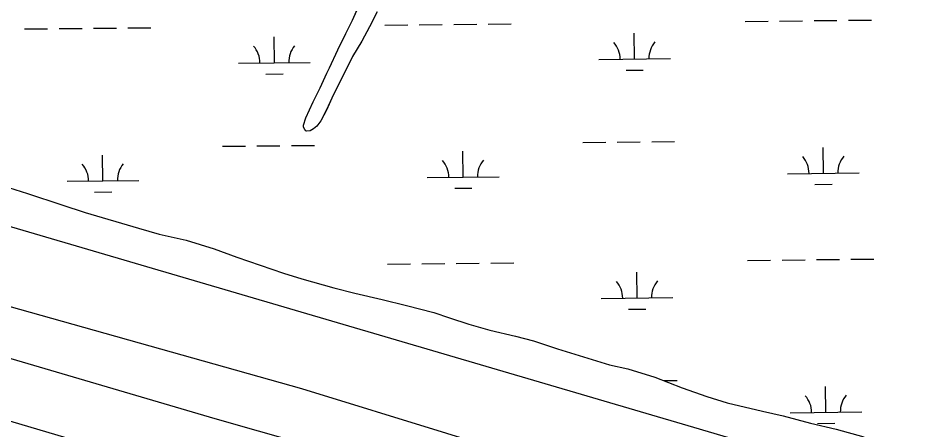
# Model space of a CAD drawing. Extents: x 3734862 to 3772949, y 391520 to 417239.
# Drawn here: x 3739324 to 3740591, y 412981 to 413554 of the extents above; entities that cross this region are included whole.
import ezdxf

# ---------------------------------------------------------------- set-up
doc = ezdxf.new("R2010")
doc.units = 0
for name, color, linetype in [('V-LEVE-TOET', 7, 'Continuous'), ('V-ROAD-CNTR', 7, 'Continuous'), ('V-TOPO-SHOR', 7, 'Continuous'), ('V-WETL-SWMP', 7, 'Continuous')]:
    doc.layers.add(name, color=color, linetype=linetype)

msp = doc.modelspace()

# ---------------------------------------------------------------- linework, layer by layer
at = {"layer": 'V-LEVE-TOET'}
for points in [[(3738852.9, 413396.4), (3739138.4, 413315.6), (3740264.7, 412984.9), (3741306.9, 412677.6), (3741416.7, 412646.4), (3741439.2, 412637.7), (3741731.3, 412522.7), (3742578.6, 412200.2), (3743221.3, 411958.2), (3743367.5, 411908.1)], [(3744926.8, 411188.3), (3744890.4, 411207.3), (3744850.8, 411205.9), (3744810.7, 411224.9), (3744044.1, 411535), (3743485.6, 411757.3), (3743467, 411746.5), (3743430.2, 411739.8), (3743419.1, 411736.3), (3743236.4, 411801.8), (3743192.8, 411831.9), (3743145.7, 411873.1), (3742641.7, 412061.3), (3741586.5, 412475.4), (3741466, 412517.8), (3741404.7, 412536.6), (3741298.7, 412571.4), (3740527, 412789.8), (3739719, 413038.2), (3738899.6, 413268.3), (3738854.4, 413281.1)]]:
    msp.add_lwpolyline(points, dxfattribs=at)
at = {"layer": 'V-ROAD-CNTR'}
msp.add_lwpolyline([(3738852, 413216.3), (3739597.6, 412997), (3740128.2, 412846.1), (3740911.5, 412622.8), (3741371.7, 412476), (3742051.4, 412232), (3742605.7, 412017.1), (3743130.7, 411814.9), (3743608.3, 411634.1), (3744107.4, 411440.8)], dxfattribs=at)
at = {"layer": 'V-TOPO-SHOR'}
for points in [[(3739824.1, 413563.3), (3739813.4, 413542.5), (3739802.5, 413522.4), (3739789.5, 413500.9), (3739782.2, 413486.2), (3739760.7, 413443.1), (3739753.3, 413426.5), (3739745.5, 413411.4), (3739740, 413403.8), (3739735.4, 413400.2), (3739730.5, 413397.7), (3739725.5, 413397.1), (3739724.7, 413397.6), (3739723, 413399.3), (3739721.3, 413402.8), (3739721.3, 413405.6), (3739724.6, 413415.5), (3739735, 413437.8), (3739744.5, 413457.4), (3739753.6, 413477.6), (3739757.7, 413485.3), (3739769.1, 413510.2), (3739780.4, 413533), (3739789.7, 413551.6), (3739814.5, 413607.8)], [(3738856.3, 413130.5), (3738965.1, 413099.9), (3739232.9, 413017.1), (3739482.6, 412943.4), (3739702.8, 412882.3), (3740072.4, 412776.8), (3740368.6, 412694.2), (3740629.8, 412618.9), (3740925.4, 412535.7), (3741148.2, 412471.1), (3741399.8, 412389.3), (3741715.2, 412277.9), (3742012.2, 412157.4), (3742216.5, 412081.7)]]:
    msp.add_lwpolyline(points, dxfattribs=at)
at = {"layer": 'V-WETL-SWMP'}
for p, q in [((3739789.7, 413551.6), (3739814.5, 413607.8)), ((3739824.1, 413563.3), (3739813.4, 413542.5)), ((3739780.4, 413533), (3739789.7, 413551.6)), ((3740336.6, 413549.9), (3740368.6, 413550.2)), ((3740384.6, 413550.4), (3740416.6, 413550.7)), ((3740432.6, 413550.9), (3740464.6, 413551.2)), ((3740480.6, 413551.4), (3740512.6, 413551.7)), ((3739332.8, 413539.3), (3739364.8, 413539.6)), ((3739380.8, 413539.8), (3739412.8, 413540.1)), ((3739428.8, 413540.3), (3739460.8, 413540.6)), ((3739476.8, 413540.8), (3739508.8, 413541.1)), ((3739813.4, 413542.5), (3739802.5, 413522.4)), ((3739834.7, 413544.6), (3739866.7, 413544.9)), ((3739882.7, 413545.1), (3739914.7, 413545.4)), ((3739930.7, 413545.6), (3739962.7, 413545.9)), ((3739978.7, 413546.1), (3740010.7, 413546.4)), ((3739680.7, 413492.2), (3739680.3, 413528.2)), ((3739769.1, 413510.2), (3739780.4, 413533)), ((3739802.5, 413522.4), (3739789.5, 413500.9)), ((3740182.6, 413497.5), (3740182.2, 413533.5)), ((3739757.7, 413485.3), (3739769.1, 413510.2)), ((3739789.5, 413500.9), (3739760.7, 413443.2)), ((3740132.6, 413497), (3740232.6, 413498)), ((3739630.7, 413491.7), (3739730.7, 413492.7)), ((3739753.6, 413477.6), (3739757.7, 413485.3)), ((3739668.8, 413476.6), (3739692.8, 413476.9)), ((3739744.5, 413457.4), (3739753.6, 413477.6)), ((3740170.7, 413481.9), (3740194.7, 413482.2)), ((3739735, 413437.8), (3739744.5, 413457.4)), ((3739724.6, 413415.5), (3739735, 413437.8)), ((3739760.7, 413443.2), (3739753.3, 413426.6)), ((3739753.3, 413426.6), (3739745.5, 413411.4)), ((3739721.4, 413405.6), (3739724.6, 413415.5)), ((3739745.5, 413411.4), (3739740, 413403.9)), ((3739721.3, 413402.8), (3739721.4, 413405.6)), ((3739723, 413399.3), (3739721.3, 413402.8)), ((3739724.7, 413397.6), (3739723, 413399.3)), ((3739725.5, 413397.1), (3739724.7, 413397.6)), ((3739730.5, 413397.7), (3739725.5, 413397.1)), ((3739735.4, 413400.2), (3739730.5, 413397.7)), ((3739740, 413403.9), (3739735.4, 413400.2)), ((3739608.5, 413376), (3739640.5, 413376.3)), ((3739656.5, 413376.5), (3739688.5, 413376.8)), ((3739704.5, 413377), (3739736.5, 413377.3)), ((3740110.4, 413381.3), (3740142.4, 413381.6)), ((3740158.4, 413381.8), (3740190.4, 413382.1)), ((3740206.4, 413382.3), (3740238.4, 413382.6)), ((3740445.7, 413338.4), (3740445.3, 413374.4)), ((3739441.9, 413327.8), (3739441.5, 413363.8)), ((3739943.8, 413333.1), (3739943.4, 413369.1)), ((3739893.8, 413332.6), (3739993.8, 413333.6)), ((3740395.7, 413337.9), (3740495.7, 413338.9)), ((3739301.6, 413321.3), (3739336.8, 413310.5)), ((3739391.9, 413327.3), (3739491.9, 413328.3)), ((3740433.9, 413322.8), (3740457.9, 413323.1)), ((3739336.8, 413310.5), (3739384.7, 413294.5)), ((3739430.1, 413312.2), (3739454.1, 413312.5)), ((3739932, 413317.5), (3739956, 413317.8)), ((3739384.7, 413294.5), (3739417.2, 413284)), ((3739417.2, 413284), (3739491.4, 413262)), ((3739491.4, 413262), (3739520.3, 413253.5)), ((3739520.3, 413253.5), (3739557.7, 413245.1)), ((3739557.7, 413245.1), (3739597, 413233.1)), ((3739597, 413233.1), (3739628.6, 413221.6)), ((3739628.6, 413221.6), (3739693.4, 413199.6)), ((3740436.1, 413218.2), (3740468.1, 413218.6)), ((3740484.1, 413218.7), (3740516.1, 413219.1)), ((3739838.2, 413211.9), (3739870.2, 413212.2)), ((3739886.2, 413212.4), (3739918.2, 413212.8)), ((3739934.2, 413212.9), (3739966.2, 413213.3)), ((3739982.2, 413213.4), (3740014.2, 413213.8)), ((3740340.1, 413217.2), (3740372.1, 413217.5)), ((3740388.1, 413217.7), (3740420.1, 413218.1)), ((3739693.4, 413199.6), (3739718.9, 413191.4)), ((3740186.1, 413164.8), (3740185.7, 413200.8)), ((3739718.9, 413191.4), (3739763.5, 413179.1)), ((3739763.5, 413179.1), (3739792.9, 413171.4)), ((3739792.9, 413171.4), (3739831.1, 413162.7)), ((3739831.1, 413162.7), (3739865, 413154.5)), ((3740136.1, 413164.3), (3740236.1, 413165.4)), ((3739865, 413154.5), (3739902.9, 413144.5)), ((3739902.9, 413144.5), (3739924.5, 413137.1)), ((3740174.2, 413149.3), (3740198.2, 413149.5)), ((3739924.5, 413137.1), (3739951.7, 413128.5)), ((3739951.7, 413128.5), (3739980.7, 413120.2)), ((3739980.7, 413120.2), (3740016.6, 413111.9)), ((3740016.6, 413111.9), (3740041.9, 413105.1)), ((3740041.9, 413105.1), (3740075.2, 413094)), ((3740075.2, 413094), (3740147.5, 413071.8)), ((3740147.5, 413071.8), (3740173, 413066.3)), ((3740173, 413066.3), (3740210.8, 413054.4)), ((3740210.8, 413054.4), (3740248.7, 413039.9)), ((3740222.8, 413049.8), (3740241.9, 413050)), ((3740449.2, 413005.8), (3740448.8, 413041.7)), ((3740248.7, 413039.9), (3740283.2, 413027.6)), ((3740283.2, 413027.6), (3740311.8, 413018.9)), ((3740311.8, 413018.9), (3740360.7, 413007.5)), ((3740360.7, 413007.5), (3740389.6, 413000.6)), ((3740399.2, 413005.2), (3740499.2, 413006.3)), ((3740389.6, 413000.6), (3740427.6, 412990.8)), ((3740427.6, 412990.8), (3740463.3, 412982.3)), ((3740437.4, 412990.2), (3740461.4, 412990.4)), ((3740463.3, 412982.3), (3740502, 412971.7))]:
    msp.add_line(p, q, dxfattribs=at)
for centre, start, end in [((3739625.4, 413492.1), 359.8334, 41.377), ((3739735.9, 413493.2), 139.8333, 181.377), ((3740127.3, 413497.4), 359.8334, 41.377), ((3740237.8, 413498.5), 139.8333, 181.377), ((3740390.4, 413338.3), 359.8334, 41.377), ((3740500.9, 413339.5), 139.8333, 181.377), ((3739386.7, 413327.7), 359.8334, 41.377), ((3739497.2, 413328.9), 139.8333, 181.377), ((3739888.6, 413333), 359.8334, 41.377), ((3739999, 413334.2), 139.8333, 181.377), ((3740130.8, 413164.7), 359.8334, 41.377), ((3740241.3, 413165.9), 139.8333, 181.377), ((3740394, 413005.6), 359.8334, 41.377), ((3740504.4, 413006.8), 139.8333, 181.377)]:
    msp.add_arc(centre, 35.2, start, end, dxfattribs=at)

doc.saveas('drawing.dxf')
